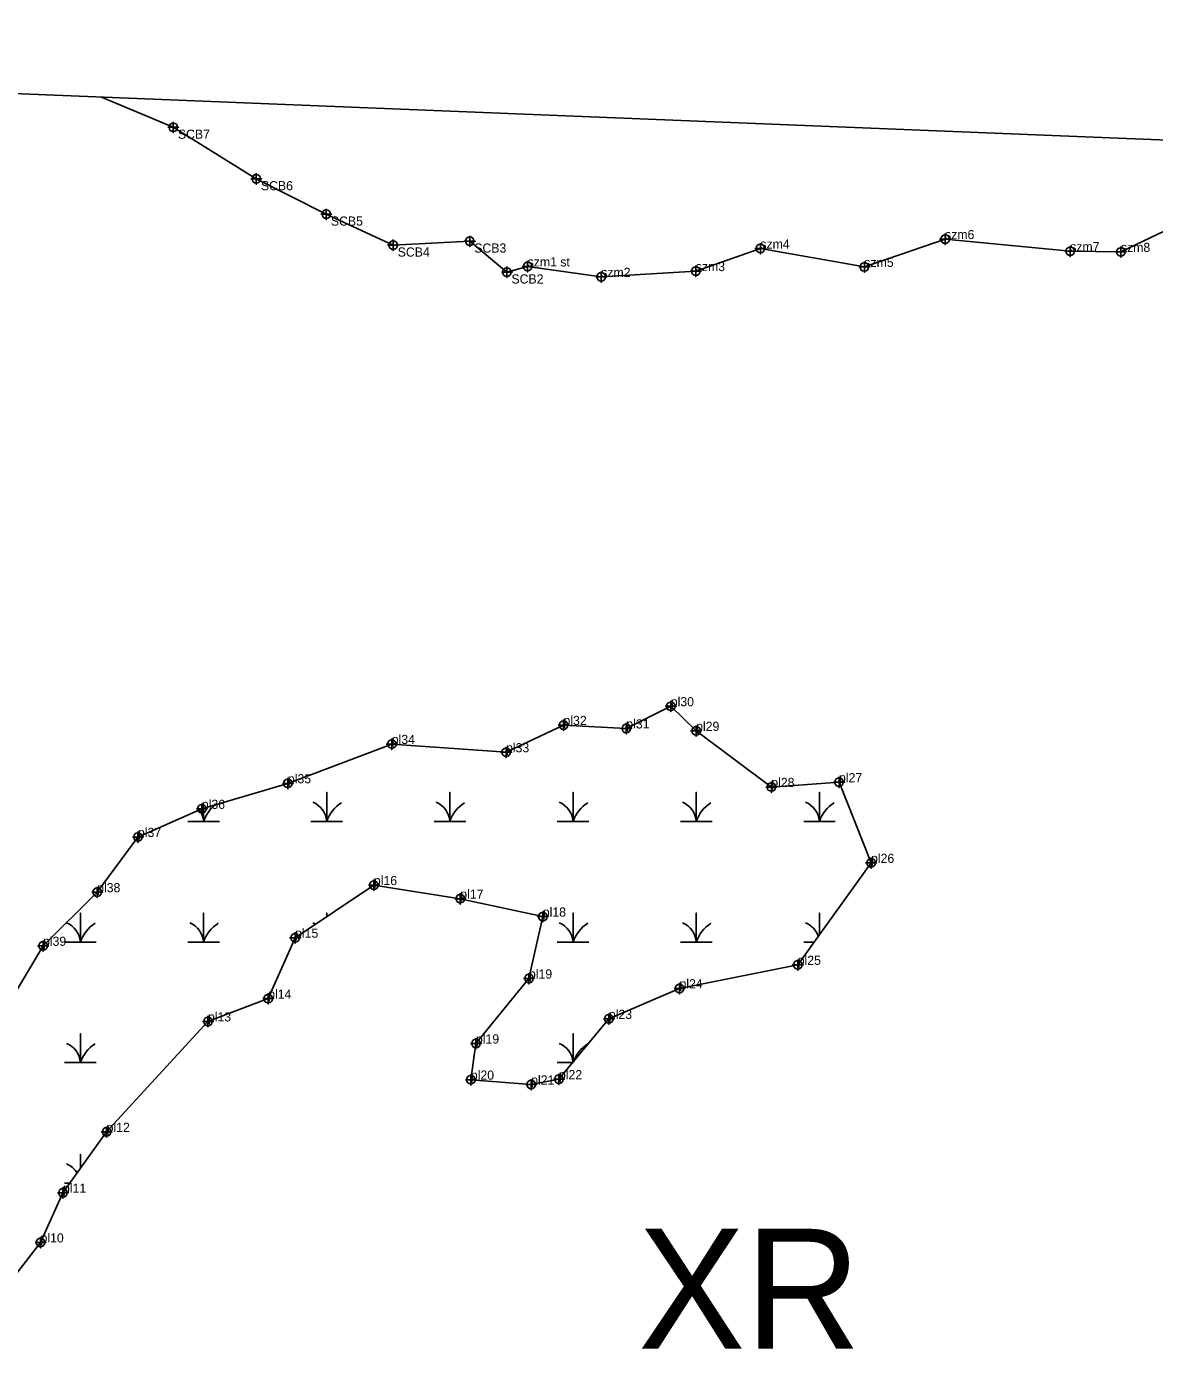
# Model space of a CAD drawing. Extents: x 2071991 to 2268989, y 436479 to 469629.
# Drawn here: x 2234271 to 2234887, y 438101 to 438823 of the extents above; entities that cross this region are included whole.
import ezdxf

# ---------------------------------------------------------------- set-up
doc = ezdxf.new("R2010")
doc.units = 0
for name, color, linetype in [('approx_PSA', 7, 'Continuous'), ('Default', 7, 'Continuous'), ('Exist Environmental Wetland Boundary', 7, 'Continuous'), ('Exist Environmental Wetland Boundary Cogo Comment', 7, 'Continuous'), ('Exist Environmental Wetland Boundary Cogo Point CELL', 7, 'Continuous'), ('Exist Hydro Jurisdictional Stream or Body of Water NEU Mitigable', 7, 'Continuous'), ('Exist Hydro Jurisdictional Stream or Body of Water NEU Mitigable Cogo Comment', 7, 'Continuous'), ('Exist Hydro Jurisdictional Stream or Body of Water NEU Mitigable Cogo Point CELL', 7, 'Continuous'), ('Exist Hydro Swamp or Marsh', 7, 'Continuous')]:
    doc.layers.add(name, color=color, linetype=linetype)

msp = doc.modelspace()

# ---------------------------------------------------------------- linework, layer by layer
at = {"layer": 'approx_PSA'}
msp.add_line((2233358.14, 438822.74), (2234974.58, 438757.5), dxfattribs=at)
at = {"layer": 'Exist Environmental Wetland Boundary'}
msp.add_lwpolyline([(2234253.57, 438275.93), (2234280.54, 438321.15), (2234310.08, 438350.38), (2234332.32, 438380.53), (2234367.19, 438395.87), (2234414.13, 438409.81), (2234470.8, 438431.25), (2234533.16, 438426.75), (2234564.52, 438441.6), (2234598.77, 438439.75), (2234623.05, 438451.84), (2234636.87, 438438.43), (2234677.89, 438407.81), (2234714.81, 438410.4), (2234732.3, 438366.41), (2234692.29, 438310.78), (2234627.79, 438297.95), (2234589.26, 438281.28), (2234562.03, 438248.4), (2234546.86, 438245.48), (2234513.96, 438248.14), (2234516.74, 438267.86), (2234545.67, 438303.32), (2234553.21, 438337.09), (2234508.19, 438346.89), (2234461.06, 438354.27), (2234418.05, 438325.59), (2234403.38, 438292.34), (2234370.52, 438279.9), (2234315.23, 438219.63), (2234291.42, 438186.43), (2234279.17, 438159.32), (2234258.17, 438132.28)], dxfattribs=at)
at = {"layer": 'Exist Environmental Wetland Boundary Cogo Point CELL'}
for points in [[(2234623.05, 438454.84), (2234623.05, 438448.84), (2234623.05, 438451.84), (2234626.05, 438451.84), (2234620.05, 438451.84)], [(2234564.52, 438444.6), (2234564.52, 438438.6), (2234564.52, 438441.6), (2234567.52, 438441.6), (2234561.52, 438441.6)], [(2234598.77, 438442.75), (2234598.77, 438436.75), (2234598.77, 438439.75), (2234601.77, 438439.75), (2234595.77, 438439.75)], [(2234636.87, 438441.43), (2234636.87, 438435.43), (2234636.87, 438438.43), (2234639.87, 438438.43), (2234633.87, 438438.43)], [(2234470.8, 438434.25), (2234470.8, 438428.25), (2234470.8, 438431.25), (2234473.8, 438431.25), (2234467.8, 438431.25)], [(2234533.16, 438429.75), (2234533.16, 438423.75), (2234533.16, 438426.75), (2234536.16, 438426.75), (2234530.16, 438426.75)], [(2234414.13, 438412.81), (2234414.13, 438406.81), (2234414.13, 438409.81), (2234417.13, 438409.81), (2234411.13, 438409.81)], [(2234714.81, 438413.4), (2234714.81, 438407.4), (2234714.81, 438410.4), (2234717.81, 438410.4), (2234711.81, 438410.4)], [(2234677.89, 438410.81), (2234677.89, 438404.81), (2234677.89, 438407.81), (2234680.89, 438407.81), (2234674.89, 438407.81)], [(2234367.19, 438398.87), (2234367.19, 438392.87), (2234367.19, 438395.87), (2234370.19, 438395.87), (2234364.19, 438395.87)], [(2234332.32, 438383.53), (2234332.32, 438377.53), (2234332.32, 438380.53), (2234335.32, 438380.53), (2234329.32, 438380.53)], [(2234732.3, 438369.41), (2234732.3, 438363.41), (2234732.3, 438366.41), (2234735.3, 438366.41), (2234729.3, 438366.41)], [(2234461.06, 438357.27), (2234461.06, 438351.27), (2234461.06, 438354.27), (2234464.06, 438354.27), (2234458.06, 438354.27)], [(2234310.08, 438353.38), (2234310.08, 438347.38), (2234310.08, 438350.38), (2234313.08, 438350.38), (2234307.08, 438350.38)], [(2234508.19, 438349.89), (2234508.19, 438343.89), (2234508.19, 438346.89), (2234511.19, 438346.89), (2234505.19, 438346.89)], [(2234553.21, 438340.09), (2234553.21, 438334.09), (2234553.21, 438337.09), (2234556.21, 438337.09), (2234550.21, 438337.09)], [(2234418.05, 438328.59), (2234418.05, 438322.59), (2234418.05, 438325.59), (2234421.05, 438325.59), (2234415.05, 438325.59)], [(2234280.54, 438324.15), (2234280.54, 438318.15), (2234280.54, 438321.15), (2234283.54, 438321.15), (2234277.54, 438321.15)], [(2234692.29, 438313.78), (2234692.29, 438307.78), (2234692.29, 438310.78), (2234695.29, 438310.78), (2234689.29, 438310.78)], [(2234545.67, 438306.32), (2234545.67, 438300.32), (2234545.67, 438303.32), (2234548.67, 438303.32), (2234542.67, 438303.32)], [(2234627.79, 438300.95), (2234627.79, 438294.95), (2234627.79, 438297.95), (2234630.79, 438297.95), (2234624.79, 438297.95)], [(2234403.38, 438295.34), (2234403.38, 438289.34), (2234403.38, 438292.34), (2234406.38, 438292.34), (2234400.38, 438292.34)], [(2234370.52, 438282.9), (2234370.52, 438276.9), (2234370.52, 438279.9), (2234373.52, 438279.9), (2234367.52, 438279.9)], [(2234589.26, 438284.28), (2234589.26, 438278.28), (2234589.26, 438281.28), (2234592.26, 438281.28), (2234586.26, 438281.28)], [(2234516.74, 438270.86), (2234516.74, 438264.86), (2234516.74, 438267.86), (2234519.74, 438267.86), (2234513.74, 438267.86)], [(2234513.96, 438251.14), (2234513.96, 438245.14), (2234513.96, 438248.14), (2234516.96, 438248.14), (2234510.96, 438248.14)], [(2234546.86, 438248.48), (2234546.86, 438242.48), (2234546.86, 438245.48), (2234549.86, 438245.48), (2234543.86, 438245.48)], [(2234562.03, 438251.4), (2234562.03, 438245.4), (2234562.03, 438248.4), (2234565.03, 438248.4), (2234559.03, 438248.4)], [(2234315.23, 438222.63), (2234315.23, 438216.63), (2234315.23, 438219.63), (2234318.23, 438219.63), (2234312.23, 438219.63)], [(2234291.42, 438189.43), (2234291.42, 438183.43), (2234291.42, 438186.43), (2234294.42, 438186.43), (2234288.42, 438186.43)], [(2234279.17, 438162.32), (2234279.17, 438156.32), (2234279.17, 438159.32), (2234282.17, 438159.32), (2234276.17, 438159.32)]]:
    msp.add_lwpolyline(points, dxfattribs=at)
for centre in [(2234623.05, 438451.84), (2234564.52, 438441.6), (2234598.77, 438439.75), (2234636.87, 438438.43), (2234470.8, 438431.25), (2234533.16, 438426.75), (2234414.13, 438409.81), (2234714.81, 438410.4), (2234677.89, 438407.81), (2234367.19, 438395.87), (2234332.32, 438380.53), (2234732.3, 438366.41), (2234461.06, 438354.27), (2234310.08, 438350.38), (2234508.19, 438346.89), (2234553.21, 438337.09), (2234418.05, 438325.59), (2234280.54, 438321.15), (2234692.29, 438310.78), (2234545.67, 438303.32), (2234627.79, 438297.95), (2234403.38, 438292.34), (2234370.52, 438279.9), (2234589.26, 438281.28), (2234516.74, 438267.86), (2234513.96, 438248.14), (2234546.86, 438245.48), (2234562.03, 438248.4), (2234315.23, 438219.63), (2234291.42, 438186.43), (2234279.17, 438159.32)]:
    msp.add_circle(centre, 2.34, dxfattribs=at)
at = {"layer": 'Exist Hydro Jurisdictional Stream or Body of Water NEU Mitigable'}
for points in [[(2234312.38, 438784.23), (2234351.61, 438767.7), (2234396.89, 438739.61), (2234435.08, 438720.31), (2234471.55, 438703.43), (2234513.32, 438705.59), (2234533.59, 438688.73), (2234544.93, 438691.79)], [(2234544.93, 438691.79), (2234585.06, 438686.09), (2234636.67, 438689.26), (2234671.9, 438701.54), (2234728.63, 438691.52), (2234772.69, 438706.72), (2234840.96, 438700.07), (2234868.63, 438699.71), (2234892.63, 438711.17)]]:
    msp.add_lwpolyline(points, dxfattribs=at)
at = {"layer": 'Exist Hydro Jurisdictional Stream or Body of Water NEU Mitigable Cogo Point CELL'}
for points in [[(2234351.61, 438770.7), (2234351.61, 438764.7), (2234351.61, 438767.7), (2234354.61, 438767.7), (2234348.61, 438767.7)], [(2234396.89, 438742.61), (2234396.89, 438736.61), (2234396.89, 438739.61), (2234399.89, 438739.61), (2234393.89, 438739.61)], [(2234435.08, 438723.31), (2234435.08, 438717.31), (2234435.08, 438720.31), (2234438.08, 438720.31), (2234432.08, 438720.31)], [(2234513.32, 438708.59), (2234513.32, 438702.59), (2234513.32, 438705.59), (2234516.32, 438705.59), (2234510.32, 438705.59)], [(2234772.69, 438709.72), (2234772.69, 438703.72), (2234772.69, 438706.72), (2234775.69, 438706.72), (2234769.69, 438706.72)], [(2234471.55, 438706.43), (2234471.55, 438700.43), (2234471.55, 438703.43), (2234474.55, 438703.43), (2234468.55, 438703.43)], [(2234671.9, 438704.54), (2234671.9, 438698.54), (2234671.9, 438701.54), (2234674.9, 438701.54), (2234668.9, 438701.54)], [(2234840.96, 438703.07), (2234840.96, 438697.07), (2234840.96, 438700.07), (2234843.96, 438700.07), (2234837.96, 438700.07)], [(2234868.63, 438702.71), (2234868.63, 438696.71), (2234868.63, 438699.71), (2234871.63, 438699.71), (2234865.63, 438699.71)], [(2234544.93, 438694.79), (2234544.93, 438688.79), (2234544.93, 438691.79), (2234547.93, 438691.79), (2234541.93, 438691.79)], [(2234728.63, 438694.52), (2234728.63, 438688.52), (2234728.63, 438691.52), (2234731.63, 438691.52), (2234725.63, 438691.52)], [(2234533.59, 438691.73), (2234533.59, 438685.73), (2234533.59, 438688.73), (2234536.59, 438688.73), (2234530.59, 438688.73)], [(2234585.06, 438689.09), (2234585.06, 438683.09), (2234585.06, 438686.09), (2234588.06, 438686.09), (2234582.06, 438686.09)], [(2234636.67, 438692.26), (2234636.67, 438686.26), (2234636.67, 438689.26), (2234639.67, 438689.26), (2234633.67, 438689.26)]]:
    msp.add_lwpolyline(points, dxfattribs=at)
for centre in [(2234351.61, 438767.7), (2234396.89, 438739.61), (2234435.08, 438720.31), (2234513.32, 438705.59), (2234772.69, 438706.72), (2234471.55, 438703.43), (2234671.9, 438701.54), (2234840.96, 438700.07), (2234868.63, 438699.71), (2234544.93, 438691.79), (2234728.63, 438691.52), (2234533.59, 438688.73), (2234585.06, 438686.09), (2234636.67, 438689.26)]:
    msp.add_circle(centre, 2.34, dxfattribs=at)
at = {"layer": 'Exist Hydro Swamp or Marsh'}
for p, q in [((2234695.53, 438323.25), (2234701.26, 438323.25)), ((2234561.12, 438257.47), (2234569.54, 438257.47)), ((2234292.31, 438191.69), (2234295.19, 438191.69))]:
    msp.add_line(p, q, dxfattribs=at)
for points in [[(2234426.72, 438389.04), (2234435.32, 438389.04), (2234435.32, 438404.82), (2234435.32, 438389.04), (2234443.92, 438389.04)], [(2234493.92, 438389.04), (2234502.52, 438389.04), (2234502.52, 438404.82), (2234502.52, 438389.04), (2234511.12, 438389.04)], [(2234561.12, 438389.04), (2234569.72, 438389.04), (2234569.72, 438404.82), (2234569.72, 438389.04), (2234578.33, 438389.04)], [(2234628.33, 438389.04), (2234636.93, 438389.04), (2234636.93, 438404.82), (2234636.93, 438389.04), (2234645.53, 438389.04)], [(2234695.53, 438389.04), (2234704.13, 438389.04), (2234704.13, 438404.82), (2234704.13, 438389.04), (2234712.73, 438389.04)], [(2234359.51, 438389.04), (2234368.11, 438389.04), (2234368.11, 438396.15)], [(2234368.11, 438396.15), (2234368.11, 438389.04), (2234376.72, 438389.04)], [(2234292.31, 438323.25), (2234300.91, 438323.25), (2234300.91, 438339.04), (2234300.91, 438323.25), (2234309.51, 438323.25)], [(2234359.51, 438323.25), (2234368.11, 438323.25), (2234368.11, 438339.04), (2234368.11, 438323.25), (2234376.72, 438323.25)], [(2234435.32, 438337.1), (2234435.32, 438339.04), (2234435.32, 438337.1)], [(2234561.12, 438323.25), (2234569.72, 438323.25), (2234569.72, 438339.04), (2234569.72, 438323.25), (2234578.33, 438323.25)], [(2234628.33, 438323.25), (2234636.93, 438323.25), (2234636.93, 438339.04), (2234636.93, 438323.25), (2234645.53, 438323.25)], [(2234704.13, 438327.24), (2234704.13, 438339.04), (2234704.13, 438327.24)], [(2234292.31, 438257.47), (2234300.91, 438257.47), (2234300.91, 438273.25), (2234300.91, 438257.47), (2234309.51, 438257.47)], [(2234569.72, 438257.69), (2234569.72, 438273.25), (2234569.72, 438257.69)], [(2234300.91, 438199.66), (2234300.91, 438207.47), (2234300.91, 438199.66)]]:
    msp.add_lwpolyline(points, dxfattribs=at)
for centre, radius, start, end in [((2234386.36, 438382.97), 19.22, 128.55211, 161.62219), ((2234423.05, 438388.15), 12.3, 4.14034, 67.53497), ((2234453.56, 438382.97), 19.22, 122.12745, 161.62219), ((2234490.25, 438388.15), 12.3, 4.14034, 67.53497), ((2234520.76, 438382.97), 19.22, 122.12745, 161.62219), ((2234557.46, 438388.15), 12.3, 4.14034, 67.53497), ((2234587.97, 438382.97), 19.22, 122.12745, 161.62219), ((2234624.66, 438388.15), 12.3, 4.14034, 67.53497), ((2234655.17, 438382.97), 19.22, 122.12745, 161.62219), ((2234691.86, 438388.15), 12.3, 4.14034, 67.53497), ((2234722.37, 438382.97), 19.22, 122.12745, 161.62219), ((2234355.85, 438388.15), 12.3, 4.14034, 35.50005), ((2234288.64, 438322.37), 12.3, 4.14034, 67.53497), ((2234319.15, 438317.19), 19.22, 122.12745, 161.62219), ((2234355.85, 438322.37), 12.3, 4.14034, 67.53497), ((2234386.36, 438317.19), 19.22, 122.12745, 161.62219), ((2234423.05, 438322.37), 12.3, 60.01564, 67.53497), ((2234557.46, 438322.37), 12.3, 4.14034, 67.53497), ((2234587.97, 438317.19), 19.22, 122.12745, 161.62219), ((2234624.66, 438322.37), 12.3, 4.14034, 67.53497), ((2234655.17, 438317.19), 19.22, 122.12745, 161.62219), ((2234691.86, 438322.37), 12.3, 18.94182, 67.53497), ((2234288.64, 438256.59), 12.3, 4.14034, 67.53497), ((2234319.15, 438251.41), 19.22, 122.12745, 161.62219), ((2234557.46, 438256.59), 12.3, 5.07545, 67.53497), ((2234587.97, 438251.41), 19.22, 122.12745, 160.43939), ((2234288.64, 438190.81), 12.3, 31.35538, 67.53497)]:
    msp.add_arc(centre, radius, start, end, dxfattribs=at)

# ---------------------------------------------------------------- texts
at = {"layer": 'Default'}
msp.add_text('XR', height=65.34, dxfattribs=at).set_placement((2234605.28, 438101.46))
at = {"layer": 'Exist Environmental Wetland Boundary Cogo Comment'}
for s, p in [('pl30', (2234623.05, 438451.84)), ('pl32', (2234564.52, 438441.6)), ('pl31', (2234598.77, 438439.75)), ('pl29', (2234636.87, 438438.43)), ('pl34', (2234470.8, 438431.25)), ('pl33', (2234533.16, 438426.75)), ('pl35', (2234414.13, 438409.81)), ('pl28', (2234677.89, 438407.81)), ('pl27', (2234714.81, 438410.4)), ('pl36', (2234367.19, 438395.87)), ('pl37', (2234332.32, 438380.53)), ('pl26', (2234732.3, 438366.41)), ('pl38', (2234310.08, 438350.38)), ('pl16', (2234461.06, 438354.27)), ('pl17', (2234508.19, 438346.89)), ('pl18', (2234553.21, 438337.09)), ('pl39', (2234280.54, 438321.15)), ('pl15', (2234418.05, 438325.59)), ('pl25', (2234692.29, 438310.78)), ('pl19', (2234545.67, 438303.32)), ('pl14', (2234403.38, 438292.34)), ('pl24', (2234627.79, 438297.95)), ('pl13', (2234370.52, 438279.9)), ('pl23', (2234589.26, 438281.28)), ('pl19', (2234516.74, 438267.86)), ('pl20', (2234513.96, 438248.14)), ('pl22', (2234562.03, 438248.4)), ('pl21', (2234546.86, 438245.48)), ('pl12', (2234315.23, 438219.63)), ('pl11', (2234291.42, 438186.43)), ('pl10', (2234279.17, 438159.32))]:
    msp.add_text(s, height=5, dxfattribs=at).set_placement(p)
at = {"layer": 'Exist Hydro Jurisdictional Stream or Body of Water NEU Mitigable Cogo Comment'}
for s, p in [('SCB7', (2234354.11, 438761.45)), ('SCB6', (2234399.39, 438733.36)), ('SCB5', (2234437.58, 438714.06)), ('szm6', (2234772.69, 438706.72)), ('SCB4', (2234474.05, 438697.18)), ('SCB3', (2234515.82, 438699.34)), ('szm4', (2234671.9, 438701.54)), ('szm7', (2234840.96, 438700.07)), ('szm8', (2234868.63, 438699.71)), ('szm1 st', (2234544.93, 438691.79)), ('szm3', (2234636.67, 438689.26)), ('szm5', (2234728.63, 438691.52)), ('SCB2', (2234536.09, 438682.48)), ('szm2', (2234585.06, 438686.09))]:
    msp.add_text(s, height=5, dxfattribs=at).set_placement(p)

doc.saveas('drawing.dxf')
